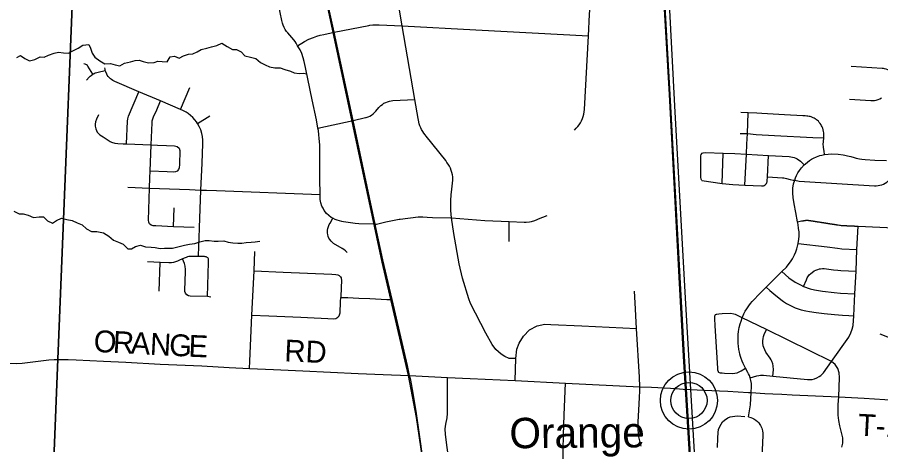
# Model space of a CAD drawing. Extents: x 114843 to 284848, y 317643 to 566895.
# Drawn here: x 194482 to 206343, y 463570 to 469443 of the extents above; entities that cross this region are included whole.
import ezdxf

# ---------------------------------------------------------------- set-up
doc = ezdxf.new("R2010")
doc.units = 0
for name, color, linetype in [('GM_X_Minor_River', 7, 'Continuous'), ('GM_X_Rail_Line', 7, 'Continuous'), ('GM_X_Township', 7, 'Continuous'), ('GM_X_Township_Road', 7, 'Continuous'), ('GM_X_Township_Road_Text', 7, 'Continuous'), ('GM_X_Unincorporated', 7, 'Continuous'), ('GM_X_Unincorporated_Location', 7, 'Continuous'), ('GM_X_Unincorporated_Text', 7, 'Continuous'), ('GM_X_US_Route', 7, 'Continuous')]:
    doc.layers.add(name, color=color, linetype=linetype)

msp = doc.modelspace()

# ---------------------------------------------------------------- linework, layer by layer
at = {"layer": 'GM_X_Minor_River'}
for points in [[(194476, 468892), (194528, 468917), (194588, 468875), (194650, 468843), (194722, 468862), (194798, 468897), (194850, 468895), (194909, 468921), (194987, 468950), (195049, 468962), (195115, 468953), (195187, 468949), (195254, 468986), (195318, 469020), (195384, 469061), (195464, 469070), (195488, 469016), (195511, 468948), (195547, 468894), (195615, 468844), (195686, 468803), (195761, 468807), (195826, 468788), (195890, 468776), (195955, 468813), (196037, 468831), (196103, 468848), (196157, 468852), (196213, 468835), (196285, 468817), (196363, 468822), (196415, 468838), (196471, 468834), (196543, 468831), (196584, 468899), (196642, 468910), (196704, 468880), (196766, 468913), (196832, 468937), (196895, 468941), (196953, 468968), (197007, 469002), (197085, 469017), (197152, 469035), (197222, 469056), (197292, 469086), (197366, 469039), (197439, 468999), (197492, 468998), (197557, 468968), (197607, 468914), (197685, 468893), (197757, 468877), (197824, 468820), (197888, 468788), (197946, 468763), (198020, 468747), (198094, 468746)], [(198094, 468746), (198158, 468724), (198234, 468703), (198286, 468679), (198356, 468671), (198408, 468676), (198464, 468664)], [(194436, 466781), (194510, 466740), (194564, 466742), (194630, 466722), (194706, 466693), (194782, 466699), (194840, 466700), (194895, 466648), (194967, 466613), (195023, 466649), (195090, 466684), (195162, 466662), (195234, 466649), (195303, 466619), (195375, 466589), (195433, 466536), (195503, 466498), (195575, 466499), (195665, 466483), (195740, 466436), (195806, 466380), (195872, 466351), (195936, 466327), (196001, 466263), (196053, 466262), (196106, 466292), (196176, 466311), (196242, 466291), (196320, 466282), (196376, 466280), (196444, 466266), (196506, 466269), (196614, 466270), (196668, 466282), (196726, 466300), (196778, 466313), (196849, 466325), (196919, 466334), (196991, 466358), (197063, 466377), (197117, 466377), (197187, 466366), (197243, 466368), (197321, 466371), (197377, 466355), (197443, 466346), (197513, 466338), (197565, 466338), (197627, 466349), (197697, 466355), (197748, 466358), (197812, 466366)]]:
    msp.add_lwpolyline(points, dxfattribs=at)
at = {"layer": 'GM_X_Rail_Line'}
for points in [[(201217, 450547), (200996, 454196), (200804, 457857), (200121, 462889), (199964, 463945), (199858, 464519), (199495, 466076), (198625, 470165), (197659, 474474), (196384, 480225), (195741, 483077)], [(204449, 450395), (204311, 452869), (204173, 455279), (204018, 457940), (203904, 460071), (203748, 462907), (203635, 464785), (203576, 465870), (203440, 468382), (203262, 471441), (203164, 473310), (202986, 476617), (202836, 479160), (202702, 481587)], [(204462, 450396), (204324, 452869), (204186, 455280), (204030, 457940), (203916, 460072), (203760, 462908), (203647, 464785), (203589, 465871), (203452, 468383), (203275, 471441), (203176, 473311), (202998, 476618), (202849, 479161), (202714, 481588)], [(204520, 450391), (204389, 452746), (204237, 455322), (204095, 457930), (203978, 460008), (203815, 462920), (203661, 465584), (203517, 468228), (203371, 470946), (203229, 473311), (203080, 476083), (202927, 478847), (202785, 481371)]]:
    msp.add_lwpolyline(points, dxfattribs=at)
at = {"layer": 'GM_X_Township'}
for points in [[(195791, 481388), (195627, 478683), (195327, 471859), (195040, 464746), (194758, 457741), (194607, 453032), (194560, 451565), (194535, 450787), (194499, 450789), (189135, 451027), (187659, 451091), (187073, 451122), (185831, 451190), (184719, 451230), (180983, 451413), (180913, 451416), (178654, 451486)], [(194607, 453032), (194758, 457741), (195040, 464746), (195327, 471859), (195627, 478683), (196185, 478652), (196315, 478645), (196408, 478639), (196741, 478621), (197537, 478566), (202236, 478327), (203689, 478247), (203720, 478253), (208831, 477973)]]:
    msp.add_lwpolyline(points, dxfattribs=at)
at = {"layer": 'GM_X_Township_Road'}
for p, q in [((196726, 468176), (196853, 468476)), ((196960, 467981), (197129, 468088)), ((198612, 467921), (199095, 468026)), ((204165, 467157), (204179, 467575)), ((197217, 467061), (198641, 467007)), ((196628, 466565), (196638, 466823)), ((201239, 466361), (201238, 466636)), ((196446, 466074), (196271, 466081)), ((196430, 465679), (196446, 466074)), ((202004, 464199), (202011, 464416))]:
    msp.add_line(p, q, dxfattribs=at)
for points in [[(202136, 467891), (202161, 467917), (202182, 467941), (202202, 467966), (202219, 467993), (202234, 468021), (202247, 468050), (202257, 468080), (202265, 468111), (202271, 468143), (202274, 468174), (202328, 469187), (202345, 469481), (202351, 469598), (202352, 469646), (202352, 469694), (202349, 469741), (202343, 469789), (202336, 469836), (202326, 469882), (202314, 469928), (202299, 469974), (202283, 470019), (202096, 470494)], [(198816, 466681), (198794, 466694), (198761, 466719), (198732, 466747), (198699, 466788), (198682, 466818), (198667, 466849), (198653, 466893), (198645, 466939), (198641, 467007), (198638, 467225), (198639, 467548), (198636, 467684), (198631, 467781), (198626, 467829), (198618, 467888), (198612, 467921), (198592, 468032), (198533, 468309), (198472, 468599), (198440, 468753), (198423, 468835), (198410, 468887), (198390, 468945), (198368, 468995), (198331, 469052), (198314, 469087), (198298, 469110), (198279, 469134), (198254, 469163), (198225, 469196), (198199, 469227), (198181, 469249), (198164, 469274), (198149, 469300), (198134, 469333), (198125, 469362), (198116, 469398), (198023, 469841)], [(199990, 468054), (199942, 468312), (199767, 469323), (199718, 469623)], [(198331, 469052), (198429, 469110), (198489, 469140), (198550, 469165), (198597, 469181), (198645, 469195), (198693, 469206), (198833, 469237), (199310, 469330), (199326, 469333), (199366, 469338), (199406, 469340), (199446, 469340), (199453, 469339), (199767, 469323), (200779, 469270), (202328, 469187)], [(195520, 468659), (195453, 468769), (195445, 468779), (195431, 468791), (195414, 468799), (195397, 468803)], [(205939, 468771), (206364, 468743), (206377, 468742), (206390, 468740), (206414, 468734), (206438, 468727), (206460, 468717), (206481, 468705), (206501, 468691), (206520, 468675), (206555, 468641)], [(195433, 468580), (195468, 468618), (195484, 468633), (195497, 468644), (195520, 468659), (195538, 468670), (195554, 468677), (195574, 468684), (195591, 468689), (195691, 468713)], [(196986, 466540), (196987, 466550), (197005, 467069), (197021, 467437), (197033, 467705), (197033, 467756), (197027, 467806), (197018, 467848), (197002, 467896), (196982, 467942), (196960, 467981), (196942, 468007), (196922, 468034), (196893, 468066), (196862, 468094), (196829, 468120), (196800, 468139), (196756, 468163), (196726, 468176), (196449, 468294), (196154, 468419), (195821, 468561), (195796, 468574), (195777, 468587), (195761, 468599), (195744, 468615), (195732, 468630), (195718, 468649), (195710, 468663), (195698, 468692), (195691, 468713), (195688, 468730), (195685, 468749)], [(195984, 467704), (195996, 468013), (196000, 468047), (196009, 468083), (196154, 468419)], [(199095, 468026), (199267, 468064), (199277, 468066), (199302, 468075), (199326, 468086), (199349, 468099), (199371, 468115), (199391, 468133), (199408, 468152), (199449, 468201), (199457, 468210), (199476, 468229), (199497, 468246), (199519, 468261), (199543, 468273), (199567, 468283), (199593, 468290), (199619, 468295), (199641, 468297), (199942, 468312)], [(205916, 468317), (206207, 468299), (206231, 468298), (206257, 468301), (206282, 468305), (206307, 468313), (206331, 468323), (206353, 468335)], [(196914, 466553), (196628, 466565), (196384, 466575), (196348, 466576), (196321, 466585), (196299, 466604), (196287, 466626), (196283, 466654), (196298, 467097), (196303, 467235), (196308, 467328), (196322, 467691), (196334, 467994), (196337, 468020), (196343, 468047), (196352, 468074), (196397, 468173), (196449, 468294)], [(195600, 468104), (195568, 468041), (195555, 468007), (195550, 467972), (195551, 467945), (195559, 467908), (195581, 467864), (195617, 467826), (195660, 467798), (195760, 467737), (195777, 467728), (195821, 467714), (195864, 467709), (195936, 467706), (195984, 467704), (196322, 467691), (196409, 467687), (196531, 467682), (196644, 467678), (196678, 467668), (196704, 467644), (196716, 467612), (196709, 467418), (196706, 467373), (196698, 467353), (196678, 467330), (196654, 467318), (196632, 467315), (196543, 467319), (196308, 467328)], [(205573, 467558), (205565, 467601), (205556, 467654), (205555, 467674), (205554, 467689), (205560, 467784), (205562, 467819), (205562, 467839), (205561, 467856), (205559, 467873), (205554, 467895), (205547, 467917), (205538, 467939), (205531, 467953), (205524, 467967), (205512, 467983), (205500, 467998), (205487, 468013), (205475, 468023), (205462, 468035), (205451, 468042), (205442, 468048), (205430, 468055), (205415, 468063), (205398, 468070), (205386, 468074), (205373, 468078), (205360, 468081), (205343, 468084), (205328, 468086), (205306, 468087), (205273, 468089), (205020, 468103), (204712, 468120), (204643, 468124), (204524, 468130), (204423, 468136)], [(204475, 467138), (204498, 467560), (204506, 467700), (204515, 467847), (204524, 468130)], [(200000, 468003), (199998, 468007), (199990, 468054)], [(200466, 467206), (200467, 467221), (200467, 467235), (200465, 467249), (200460, 467279), (200452, 467309), (200443, 467339), (200431, 467368), (200418, 467396), (200403, 467423), (200385, 467448), (200367, 467473), (200097, 467811), (200084, 467827), (200066, 467850), (200051, 467874), (200037, 467899), (200024, 467925), (200014, 467952), (200005, 467979), (200000, 468003)], [(204414, 467846), (204515, 467847), (204633, 467834), (204886, 467820), (205409, 467792), (205560, 467784)], [(203887, 467201), (203877, 467218), (203871, 467247), (203871, 467315), (203870, 467541), (203877, 467556), (203889, 467574), (203903, 467579), (203934, 467583), (204179, 467575), (204338, 467570)], [(204338, 467570), (204498, 467560), (204803, 467544), (205087, 467528), (205109, 467526), (205132, 467521), (205154, 467515), (205175, 467507), (205195, 467497), (205215, 467486), (205225, 467478), (205239, 467466), (205293, 467415)], [(204564, 464287), (204568, 464368), (204567, 464411), (204561, 464453), (204551, 464488), (204539, 464520), (204527, 464545), (204518, 464563), (204485, 464623), (204455, 464684), (204441, 464716), (204426, 464755), (204418, 464782), (204408, 464815), (204402, 464842), (204395, 464877), (204388, 464925), (204385, 464960), (204383, 465009), (204384, 465064), (204386, 465085), (204391, 465127), (204400, 465182), (204412, 465229), (204424, 465269), (204441, 465315), (204464, 465366), (204483, 465403), (204505, 465439), (204532, 465480), (204553, 465508), (204579, 465540), (204613, 465576), (204654, 465618), (204694, 465657), (204725, 465689), (204770, 465734), (204986, 465949), (205047, 466011), (205073, 466041), (205104, 466081), (205132, 466124), (205151, 466159), (205161, 466179), (205179, 466221), (205192, 466259), (205202, 466297), (205211, 466336), (205219, 466393), (205222, 466437), (205221, 466494), (205216, 466539), (205207, 466594), (205200, 466634), (205176, 466762), (205154, 466879), (205139, 466968), (205134, 467028), (205137, 467097), (205146, 467153), (205163, 467203), (205172, 467237), (205187, 467271), (205206, 467307), (205226, 467339), (205255, 467376), (205293, 467415), (205308, 467430), (205336, 467454), (205366, 467476), (205394, 467493), (205419, 467507), (205461, 467526), (205509, 467543), (205536, 467550), (205573, 467558), (205623, 467564), (205674, 467565), (205759, 467561), (205828, 467555), (205851, 467550), (205886, 467541), (205931, 467529), (205979, 467516), (206006, 467508), (206053, 467496), (206084, 467491), (206128, 467488), (206262, 467481), (206421, 467474)], [(204705, 467125), (204718, 467126), (204731, 467129), (204743, 467133), (204754, 467140), (204764, 467149), (204772, 467159), (204778, 467171), (204782, 467183), (204784, 467196), (204787, 467249), (204803, 467544)], [(204787, 467249), (204993, 467237), (205012, 467235), (205031, 467232), (205050, 467227), (205101, 467212), (205139, 467204), (205151, 467203), (205163, 467203), (205224, 467190), (206258, 467128), (206282, 467128), (206308, 467130), (206333, 467135), (206358, 467142), (206381, 467152), (206404, 467165), (206425, 467179), (206467, 467212)], [(201333, 464753), (201239, 464756), (201179, 464782), (201131, 464816), (201055, 464878), (201005, 464946), (200920, 465104), (200708, 465511), (200683, 465575), (200597, 465858), (200551, 466054), (200480, 466472), (200447, 466685), (200439, 466786), (200438, 466812), (200437, 466838), (200437, 466866), (200437, 466894), (200438, 466922), (200440, 466950), (200441, 466978), (200444, 467006), (200447, 467042), (200466, 467206)], [(203887, 467201), (204165, 467157), (204314, 467147)], [(204314, 467147), (204475, 467138), (204705, 467125)], [(196002, 467109), (196298, 467097), (196846, 467075), (197005, 467069), (197080, 467066), (197217, 467061)], [(206032, 466572), (206725, 466540), (206798, 466537), (206818, 466537), (206844, 466539), (206869, 466544), (206894, 466551), (206917, 466561), (206940, 466573), (206961, 466588), (206981, 466604), (206999, 466623), (207015, 466643), (207028, 466665), (207040, 466688), (207048, 466712), (207055, 466737), (207059, 466763), (207064, 466855), (207079, 467089)], [(199015, 466212), (198990, 466234), (198966, 466252), (198944, 466265), (198828, 466336), (198809, 466351), (198794, 466366), (198776, 466389), (198764, 466410), (198755, 466431), (198747, 466458), (198744, 466477), (198743, 466496), (198744, 466517), (198747, 466540), (198751, 466555), (198760, 466581), (198767, 466595), (198778, 466614), (198816, 466681)], [(199398, 466601), (199176, 466607), (199122, 466610), (198963, 466632), (198941, 466635), (198910, 466645), (198877, 466655), (198850, 466665), (198816, 466681)], [(199398, 466601), (199415, 466601), (199473, 466614), (199547, 466632), (199729, 466669), (199744, 466670)], [(199744, 466670), (199989, 466700), (200052, 466699), (200113, 466697), (200187, 466693), (200447, 466685)], [(200447, 466685), (200907, 466651), (201238, 466636), (201445, 466628), (201473, 466628), (201518, 466633), (201544, 466637), (201593, 466652), (201624, 466664), (201641, 466672), (201761, 466721)], [(205200, 466634), (205256, 466644), (205261, 466645), (205266, 466645), (205271, 466646), (205276, 466647), (205281, 466648), (205286, 466649), (205290, 466650), (205294, 466650), (205299, 466651), (205303, 466652), (205307, 466652), (205312, 466652), (205316, 466653), (205320, 466653), (205325, 466653), (205329, 466653), (205334, 466653), (205338, 466653), (205342, 466653), (205347, 466653), (205351, 466652), (205355, 466652), (205360, 466652), (205364, 466651), (205368, 466650), (205372, 466650), (205377, 466649), (205382, 466648), (205387, 466647), (205392, 466647), (205397, 466646), (205402, 466645), (205407, 466644), (205412, 466644), (205417, 466643), (205421, 466642), (205426, 466641), (205431, 466641), (205436, 466640), (205441, 466639), (205446, 466638), (205451, 466637), (205456, 466637), (205461, 466636), (205466, 466635), (205471, 466634), (205476, 466634), (205481, 466633), (205485, 466632), (205490, 466631), (205495, 466631), (205500, 466630), (205505, 466629), (205510, 466628), (205515, 466627), (205520, 466627), (205525, 466626), (205530, 466625), (205535, 466624), (205540, 466624), (205545, 466623), (205549, 466622), (205554, 466621), (205559, 466621), (205564, 466620), (205569, 466619), (205574, 466618), (205579, 466617), (205584, 466617), (205589, 466616), (205594, 466615), (205599, 466614), (205604, 466614), (205609, 466613), (205613, 466612), (205618, 466611), (205623, 466610), (205628, 466610), (205633, 466609), (205638, 466608), (205643, 466607), (205648, 466607), (205653, 466606), (205658, 466605), (205663, 466604), (205668, 466604), (205673, 466603), (205677, 466602), (205682, 466601), (205687, 466600), (205692, 466600), (205697, 466599), (205702, 466598), (205707, 466597), (205712, 466597), (205717, 466596), (205722, 466595), (205727, 466594), (205732, 466594), (205737, 466593), (205741, 466592), (205746, 466591), (205751, 466590), (205756, 466590), (205761, 466589), (205775, 466587), (205788, 466585), (205802, 466584), (205816, 466583), (205830, 466582), (205843, 466581), (205848, 466581), (205853, 466580), (205858, 466580), (205863, 466580), (205868, 466580), (205873, 466580), (205878, 466579), (205883, 466579), (205888, 466579), (205893, 466579), (205898, 466578), (205903, 466578), (205908, 466578), (205913, 466578), (205918, 466577), (205923, 466577), (205928, 466577), (205933, 466577), (205938, 466577), (205943, 466576), (205948, 466576), (205953, 466576), (205958, 466576), (205962, 466575), (205967, 466575), (205972, 466575), (205977, 466575), (205982, 466574), (205987, 466574), (205992, 466574), (205997, 466574), (206002, 466574), (206007, 466573), (206012, 466573), (206017, 466573), (206022, 466573), (206027, 466572), (206032, 466572)], [(196971, 466157), (196977, 466301), (196986, 466540)], [(204551, 464488), (204643, 464518), (204668, 464523), (204690, 464526), (204707, 464527), (204733, 464525), (204861, 464513), (205338, 464466), (205369, 464465), (205403, 464468), (205433, 464475), (205466, 464487), (205500, 464506), (205521, 464522), (205558, 464559), (205667, 464713), (205905, 465049), (205934, 465108), (205953, 465157), (205967, 465207), (205975, 465343), (205989, 465643), (206004, 465954), (206017, 466252), (206032, 466572)], [(205211, 466336), (205608, 466287), (205749, 466270), (205807, 466263), (206017, 466252)], [(197672, 464619), (197676, 464720), (197688, 464927), (197705, 465351), (197734, 465959), (197747, 466226)], [(196750, 466122), (196701, 466101), (196682, 466092), (196655, 466082), (196629, 466075), (196602, 466071), (196575, 466070), (196563, 466070), (196446, 466074)], [(196971, 466157), (196894, 466158), (196872, 466158), (196850, 466156), (196837, 466154), (196820, 466150), (196800, 466144), (196787, 466139), (196750, 466122)], [(197141, 465599), (197117, 465603), (197094, 465605), (196856, 465613), (196836, 465617), (196813, 465629), (196794, 465651), (196786, 465673), (196784, 465691), (196794, 465948), (196795, 465977), (196790, 466021), (196778, 466060), (196750, 466122)], [(197094, 465605), (197110, 466075), (197110, 466082), (197109, 466115), (197107, 466125), (197104, 466131), (197098, 466137), (197091, 466143), (197085, 466147), (197076, 466150), (197065, 466153), (197056, 466154), (197036, 466155), (196971, 466157)], [(197734, 465959), (198135, 465941), (198803, 465911), (198859, 465907), (198884, 465903), (198903, 465893), (198920, 465877), (198930, 465863), (198936, 465822), (198933, 465734), (198927, 465592)], [(204986, 465949), (205079, 465865), (205170, 465803), (205239, 465766), (205284, 465745), (205374, 465713), (205434, 465697), (205542, 465679), (205704, 465660), (205789, 465652), (205989, 465643)], [(205284, 465745), (205322, 465837), (205334, 465861), (205344, 465878), (205362, 465902), (205383, 465924), (205400, 465938), (205429, 465957), (205452, 465969), (205464, 465974), (205480, 465979), (205501, 465985), (205518, 465988), (205544, 465990), (205566, 465989), (205696, 465974), (205755, 465967), (205794, 465963), (206004, 465954)], [(204770, 465734), (204820, 465691), (204877, 465641), (204972, 465563), (205010, 465536), (205050, 465512), (205106, 465482), (205170, 465453), (205252, 465425), (205313, 465409), (205367, 465399), (205455, 465388), (205567, 465374), (205707, 465357), (205817, 465351), (205904, 465347), (205975, 465343)], [(197705, 465351), (197939, 465342), (198379, 465321), (198467, 465317), (198746, 465302), (198827, 465300), (198857, 465305), (198887, 465321), (198905, 465343), (198917, 465383), (198919, 465414), (198921, 465503), (198923, 465540), (198927, 465592)], [(198927, 465592), (198974, 465591), (199024, 465591), (199096, 465589), (199176, 465585), (199326, 465577), (199559, 465567), (199630, 465567)], [(203033, 464366), (203028, 464500), (202989, 465167), (202971, 465520), (202963, 465678)], [(205767, 464228), (205777, 464493), (205772, 464558), (205752, 464616), (205716, 464670), (205667, 464713), (204776, 465152), (204441, 465315), (204385, 465343), (204348, 465358), (204326, 465365), (204282, 465371), (204165, 465366), (204121, 465363), (204094, 465360), (204081, 465357), (204071, 465354), (204063, 465344), (204061, 465332), (204061, 465301), (204066, 465209), (204100, 464616), (204103, 464598), (204108, 464577), (204111, 464571), (204116, 464566), (204125, 464561), (204137, 464558), (204164, 464556), (204197, 464554), (204309, 464548), (204341, 464551), (204370, 464559), (204424, 464587), (204485, 464623)], [(201323, 464454), (201333, 464753), (201344, 464884), (201376, 464967), (201437, 465063), (201517, 465147), (201623, 465204), (201727, 465225), (201813, 465223), (202239, 465203), (202989, 465167)], [(204861, 464513), (204869, 464597), (204867, 464653), (204861, 464683), (204849, 464716), (204840, 464736), (204825, 464759), (204767, 464843), (204750, 464872), (204736, 464904), (204729, 464929), (204723, 464968), (204723, 464999), (204727, 465029), (204734, 465059), (204743, 465083), (204776, 465152)], [(207164, 464915), (206895, 464904), (206759, 464930), (206733, 464935), (206681, 464949), (206554, 465001), (206336, 465089)], [(192950, 464558), (192966, 464563), (193128, 464579), (193743, 464625), (193837, 464633), (193974, 464648), (194149, 464669), (194245, 464682), (194341, 464689), (194474, 464687), (194549, 464691), (194917, 464736), (194987, 464741), (195041, 464743), (195051, 464743), (195062, 464743)], [(195062, 464743), (195180, 464740), (195291, 464736), (195668, 464717), (195972, 464703), (196447, 464679), (197019, 464652), (197392, 464633), (197672, 464619), (198002, 464603), (198405, 464585), (199165, 464550), (199621, 464529), (199871, 464521)], [(199871, 464521), (200392, 464494), (200705, 464479), (201323, 464454), (202011, 464416), (203033, 464366), (203193, 464359), (203454, 464346), (203528, 464341)], [(200776, 462771), (200779, 462882), (200761, 462945), (200729, 462993), (200657, 463050), (200618, 463080), (200520, 463155), (200478, 463200), (200436, 463271), (200411, 463355), (200400, 463434), (200386, 463534), (200363, 463709), (200358, 463789), (200368, 463852), (200387, 463938), (200391, 463999), (200391, 464110), (200392, 464494)], [(203051, 463549), (203031, 463643), (203018, 463699), (203009, 463810), (203012, 463879), (203024, 464131), (203030, 464218), (203035, 464312), (203033, 464366)], [(203528, 464341), (203628, 464335), (203916, 464321), (204130, 464309), (204241, 464304), (204385, 464297), (204525, 464288), (204564, 464287), (204750, 464276), (204860, 464271), (204985, 464264), (205127, 464257), (205767, 464228), (206115, 464208), (206399, 464192), (206695, 464180), (207428, 464138), (208179, 464100)], [(204525, 463955), (204552, 464089), (204555, 464117), (204564, 464287)], [(201939, 462533), (201941, 462570), (201942, 462630), (201949, 462662), (201961, 462708), (201985, 462770), (202034, 462903), (202046, 462980), (202048, 463117), (202033, 463198), (202006, 463280), (201985, 463341), (201979, 463384), (201982, 463495), (201987, 463708), (201996, 463977), (202004, 464199)], [(205810, 463536), (205823, 463590), (205825, 463635), (205822, 463665), (205809, 463718), (205781, 463828), (205767, 463902), (205759, 463977), (205758, 464010), (205757, 464048), (205760, 464124), (205767, 464228)], [(204099, 463533), (204105, 463660), (204109, 463740), (204116, 463778), (204132, 463822), (204172, 463883), (204198, 463908), (204244, 463939), (204276, 463952), (204305, 463960), (204370, 463966), (204478, 463959)], [(204525, 463955), (204560, 463946), (204584, 463936), (204599, 463928), (204614, 463918), (204628, 463908), (204651, 463888), (204669, 463869), (204684, 463848), (204693, 463833), (204701, 463817), (204710, 463797), (204715, 463781), (204721, 463760), (204725, 463729), (204725, 463699), (204702, 463197)]]:
    msp.add_lwpolyline(points, dxfattribs=at)
at = {"layer": 'GM_X_Unincorporated'}
for radius in [393, 249]:
    msp.add_circle((203709, 464178), radius, dxfattribs=at)
at = {"layer": 'GM_X_Unincorporated_Location'}
msp.add_line((203709, 464178), (203709, 464178), dxfattribs=at)
at = {"layer": 'GM_X_US_Route'}
msp.add_lwpolyline([(200798, 457878), (200737, 458456), (200688, 458834), (200571, 459627), (200373, 461087), (200231, 462110), (200129, 462839), (200093, 463096), (199965, 464001), (199919, 464280), (199887, 464458), (199871, 464521), (199843, 464659), (199630, 465567), (199503, 466111), (199407, 466556), (199398, 466601), (199289, 467119), (199095, 468026), (198833, 469237), (198769, 469527), (198607, 470286)], dxfattribs=at)

# ---------------------------------------------------------------- texts
at = {"layer": 'GM_X_Township_Road_Text'}
for s, rotation, p in [('O', 357.0568, (195526, 464847)), ('R', 357.0552, (195790, 464834)), ('A', 357.0584, (196036, 464821)), ('N', 357.0568, (196299, 464807)), ('G', 357.0697, (196563, 464794)), ('E', 357.5858, (196830, 464780)), ('RD', 357.4779, (198147, 464716)), ('T-114', 357.0476, (206025, 463696))]:
    msp.add_text(s, height=300, rotation=rotation, dxfattribs=at).set_placement(p)
at = {"layer": 'GM_X_Unincorporated_Text'}
msp.add_text('Orange', height=417, rotation=0.4139, dxfattribs=at).set_placement((201244, 463521))

doc.saveas('drawing.dxf')
